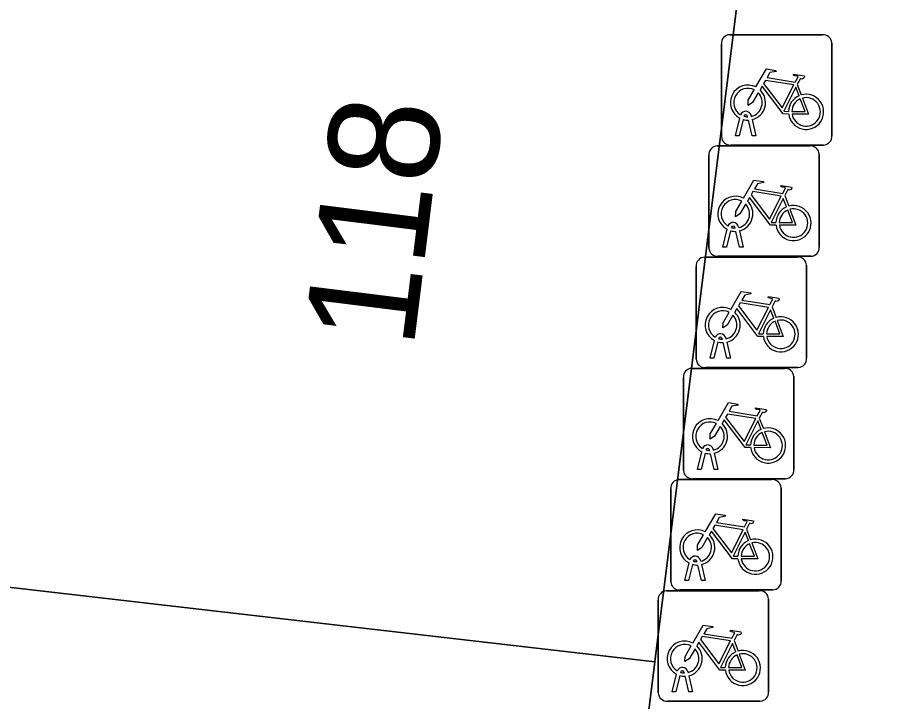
# Model space of a CAD drawing. Extents: x 161692 to 162379, y 380760 to 381678.
# Drawn here: x 162271.8 to 162279.69, y 381183.46 to 381189.66 of the extents above; entities that cross this region are included whole.
import ezdxf

# ---------------------------------------------------------------- set-up
doc = ezdxf.new("R2010")
doc.units = 0
for name, color, linetype in [('IMGEO_Erf', 7, 'Continuous'), ('IMGEO_Fietsenrek', 7, 'Continuous'), ('IMGEO_Pand', 7, 'Continuous'), ('IMGEO_Pand_nummerreeks', 7, 'Continuous')]:
    doc.layers.add(name, color=color, linetype=linetype)

msp = doc.modelspace()

# ---------------------------------------------------------------- linework, layer by layer
at = {"layer": 'IMGEO_Erf'}
msp.add_lwpolyline([(162275.499, 381131.748), (162280.246, 381172.46), (162284.2, 381207.225), (162280.363, 381207.797), (162280.342, 381207.533), (162279.747, 381202.048), (162279.115, 381196.191), (162278.433, 381190.711), (162277.575, 381183.821), (162276.917, 381178.53), (162276.243, 381173.117), (162276.221, 381172.929), (162275.569, 381167.247), (162275.513, 381166.763), (162275.96, 381166.2), (162275.811, 381164.901), (162275.211, 381164.424), (162274.885, 381161.578), (162274.61, 381159.173), (162275.079, 381158.582), (162274.925, 381157.236), (162274.328, 381156.762), (162274.194, 381155.588), (162273.477, 381149.329)], dxfattribs=at)
at = {"layer": 'IMGEO_Fietsenrek'}
for p, q in [((162278.2519, 381189.5005), (162279.0928, 381189.5005)), ((162279.0928, 381189.5005), (162278.2519, 381189.5005)), ((162278.1775, 381188.5759), (162278.1775, 381189.4168)), ((162278.1775, 381189.4168), (162278.1775, 381188.5759)), ((162279.1765, 381189.4261), (162279.1765, 381188.5852)), ((162279.1765, 381188.5852), (162279.1765, 381189.4261)), ((162278.8642, 381189.0502), (162278.9005, 381188.955)), ((162278.4456, 381188.7684), (162278.4474, 381188.7605)), ((162278.3045, 381188.5853), (162278.3428, 381188.7453)), ((162278.3732, 381188.7331), (162278.3379, 381188.5853)), ((162278.4149, 381188.7569), (162278.4139, 381188.7612)), ((162278.456, 381188.5853), (162278.4221, 381188.727)), ((162278.4544, 381188.7313), (162278.4894, 381188.5853)), ((162278.3379, 381188.5853), (162278.3045, 381188.5853)), ((162278.4894, 381188.5853), (162278.456, 381188.5853)), ((162278.1379, 381188.4935), (162278.9788, 381188.4935)), ((162278.9788, 381188.4935), (162278.1379, 381188.4935)), ((162279.1021, 381188.5015), (162278.2612, 381188.5015)), ((162278.2612, 381188.5015), (162279.1021, 381188.5015)), ((162278.0635, 381187.5689), (162278.0635, 381188.4098)), ((162278.0635, 381188.4098), (162278.0635, 381187.5689)), ((162279.0625, 381188.4191), (162279.0625, 381187.5782)), ((162279.0625, 381187.5782), (162279.0625, 381188.4191)), ((162278.7502, 381188.0432), (162278.7865, 381187.948)), ((162278.3009, 381187.7499), (162278.2999, 381187.7542)), ((162278.3316, 381187.7614), (162278.3334, 381187.7535)), ((162278.1905, 381187.5783), (162278.2288, 381187.7383)), ((162278.2592, 381187.7261), (162278.2239, 381187.5783)), ((162278.342, 381187.5783), (162278.3081, 381187.72)), ((162278.3404, 381187.7243), (162278.3754, 381187.5783)), ((162278.2239, 381187.5783), (162278.1905, 381187.5783)), ((162278.3754, 381187.5783), (162278.342, 381187.5783)), ((162278.0229, 381187.4865), (162278.8638, 381187.4865)), ((162278.8638, 381187.4865), (162278.0229, 381187.4865)), ((162278.9881, 381187.4945), (162278.1472, 381187.4945)), ((162278.1472, 381187.4945), (162278.9881, 381187.4945)), ((162277.9485, 381186.5619), (162277.9485, 381187.4028)), ((162277.9485, 381187.4028), (162277.9485, 381186.5619)), ((162278.9475, 381187.4121), (162278.9475, 381186.5712)), ((162278.9475, 381186.5712), (162278.9475, 381187.4121)), ((162278.6352, 381187.0362), (162278.6715, 381186.941)), ((162278.0755, 381186.5713), (162278.1138, 381186.7313)), ((162278.1442, 381186.7191), (162278.1089, 381186.5713)), ((162278.1859, 381186.7429), (162278.1849, 381186.7472)), ((162278.2166, 381186.7544), (162278.2184, 381186.7465)), ((162278.2254, 381186.7173), (162278.2604, 381186.5713)), ((162278.227, 381186.5713), (162278.1931, 381186.713)), ((162278.1089, 381186.5713), (162278.0755, 381186.5713)), ((162278.2604, 381186.5713), (162278.227, 381186.5713)), ((162278.8731, 381186.4875), (162278.0322, 381186.4875)), ((162278.0322, 381186.4875), (162278.8731, 381186.4875)), ((162277.9079, 381186.4795), (162278.7488, 381186.4795)), ((162278.7488, 381186.4795), (162277.9079, 381186.4795)), ((162278.8325, 381186.4051), (162278.8325, 381185.5642)), ((162278.8325, 381185.5642), (162278.8325, 381186.4051)), ((162277.8335, 381185.5549), (162277.8335, 381186.3958)), ((162277.8335, 381186.3958), (162277.8335, 381185.5549)), ((162278.5202, 381186.0292), (162278.5565, 381185.934)), ((162277.9605, 381185.5643), (162277.9988, 381185.7243)), ((162278.0292, 381185.7121), (162277.9939, 381185.5643)), ((162278.0709, 381185.7359), (162278.0699, 381185.7402)), ((162278.112, 381185.5643), (162278.0781, 381185.706)), ((162278.1016, 381185.7474), (162278.1034, 381185.7395)), ((162278.1104, 381185.7103), (162278.1454, 381185.5643)), ((162277.9939, 381185.5643), (162277.9605, 381185.5643)), ((162278.1454, 381185.5643), (162278.112, 381185.5643)), ((162277.7929, 381185.4725), (162278.6338, 381185.4725)), ((162278.6338, 381185.4725), (162277.7929, 381185.4725)), ((162278.7581, 381185.4805), (162277.9172, 381185.4805)), ((162277.9172, 381185.4805), (162278.7581, 381185.4805)), ((162277.7185, 381184.5479), (162277.7185, 381185.3888)), ((162277.7185, 381185.3888), (162277.7185, 381184.5479)), ((162278.7175, 381185.3981), (162278.7175, 381184.5572)), ((162278.7175, 381184.5572), (162278.7175, 381185.3981)), ((162278.4052, 381185.0222), (162278.4415, 381184.927)), ((162277.8455, 381184.5573), (162277.8838, 381184.7173)), ((162277.9142, 381184.7051), (162277.8789, 381184.5573)), ((162277.9559, 381184.7289), (162277.9549, 381184.7332)), ((162277.997, 381184.5573), (162277.9631, 381184.699)), ((162277.9866, 381184.7404), (162277.9884, 381184.7325)), ((162277.9954, 381184.7033), (162278.0304, 381184.5573)), ((162277.8789, 381184.5573), (162277.8455, 381184.5573)), ((162278.0304, 381184.5573), (162277.997, 381184.5573)), ((162277.6789, 381184.4655), (162278.5198, 381184.4655)), ((162278.5198, 381184.4655), (162277.6789, 381184.4655)), ((162278.6431, 381184.4735), (162277.8022, 381184.4735)), ((162277.8022, 381184.4735), (162278.6431, 381184.4735)), ((162277.6045, 381183.5409), (162277.6045, 381184.3818)), ((162277.6045, 381184.3818), (162277.6045, 381183.5409)), ((162278.6035, 381184.3911), (162278.6035, 381183.5502)), ((162278.6035, 381183.5502), (162278.6035, 381184.3911)), ((162278.2912, 381184.0152), (162278.3275, 381183.92)), ((162277.8419, 381183.7219), (162277.8409, 381183.7262)), ((162277.8726, 381183.7334), (162277.8744, 381183.7255)), ((162277.7315, 381183.5503), (162277.7698, 381183.7103)), ((162277.8002, 381183.6981), (162277.7649, 381183.5503)), ((162277.883, 381183.5503), (162277.8491, 381183.692)), ((162277.8814, 381183.6963), (162277.9164, 381183.5503)), ((162277.7649, 381183.5503), (162277.7315, 381183.5503)), ((162277.9164, 381183.5503), (162277.883, 381183.5503)), ((162278.5291, 381183.4665), (162277.6882, 381183.4665)), ((162277.6882, 381183.4665), (162278.5291, 381183.4665))]:
    msp.add_line(p, q, dxfattribs=at)
for points in [[(162278.4901, 381189.0272), (162278.5848, 381189.1907), (162278.671, 381189.1769), (162278.6727, 381189.1682), (162278.6166, 381189.1573), (162278.5904, 381189.112), (162278.8456, 381189.0712)], [(162278.8327, 381189.046), (162278.5759, 381189.087), (162278.5592, 381189.0582), (162278.7262, 381188.8379), (162278.8327, 381189.046)], [(162278.8456, 381189.0712), (162278.8706, 381189.12), (162278.8655, 381189.124), (162278.8423, 381189.1277), (162278.8296, 381189.1352), (162278.8286, 381189.1383), (162278.8308, 381189.1429), (162278.9256, 381189.1278), (162278.9279, 381189.1175), (162278.9185, 381189.1051), (162278.9061, 381189.0987), (162278.8916, 381189.1049), (162278.8642, 381189.0502)], [(162278.7858, 381188.7825), (162278.7361, 381188.7826), (162278.5454, 381189.0343), (162278.5264, 381189.0015)], [(162278.8807, 381188.948), (162278.8514, 381189.0248), (162278.742, 381188.8067), (162278.7847, 381188.8066)], [(162278.5108, 381188.9747), (162278.4592, 381188.8855), (162278.4193, 381188.8595), (162278.4205, 381188.907), (162278.475, 381189.0012)], [(162278.9112, 381188.9268), (162278.9662, 381188.7822), (162278.8161, 381188.7825)], [(162278.8147, 381188.8065), (162278.9346, 381188.8063), (162278.8914, 381188.9199)], [(162278.3761, 381188.0202), (162278.4708, 381188.1837), (162278.557, 381188.1699), (162278.5587, 381188.1612), (162278.5026, 381188.1503), (162278.4764, 381188.105), (162278.7316, 381188.0642)], [(162278.7187, 381188.039), (162278.4619, 381188.08), (162278.4452, 381188.0512), (162278.6122, 381187.8309), (162278.7187, 381188.039)], [(162278.7316, 381188.0642), (162278.7566, 381188.113), (162278.7515, 381188.117), (162278.7283, 381188.1207), (162278.7156, 381188.1282), (162278.7146, 381188.1313), (162278.7168, 381188.1359), (162278.8116, 381188.1208), (162278.8139, 381188.1105), (162278.8045, 381188.0981), (162278.7921, 381188.0917), (162278.7776, 381188.0979), (162278.7502, 381188.0432)], [(162278.3968, 381187.9677), (162278.3452, 381187.8785), (162278.3053, 381187.8525), (162278.3065, 381187.9), (162278.361, 381187.9942)], [(162278.6718, 381187.7755), (162278.6221, 381187.7756), (162278.4314, 381188.0273), (162278.4124, 381187.9945)], [(162278.7667, 381187.941), (162278.7374, 381188.0178), (162278.628, 381187.7997), (162278.6707, 381187.7996)], [(162278.7007, 381187.7995), (162278.8206, 381187.7993), (162278.7774, 381187.9129)], [(162278.7972, 381187.9198), (162278.8522, 381187.7752), (162278.7021, 381187.7755)], [(162278.2611, 381187.0132), (162278.3558, 381187.1767), (162278.442, 381187.1629), (162278.4437, 381187.1542), (162278.3876, 381187.1433), (162278.3614, 381187.098), (162278.6166, 381187.0572)], [(162278.6166, 381187.0572), (162278.6416, 381187.106), (162278.6365, 381187.11), (162278.6133, 381187.1137), (162278.6006, 381187.1212), (162278.5996, 381187.1243), (162278.6018, 381187.1289), (162278.6966, 381187.1138), (162278.6989, 381187.1035), (162278.6895, 381187.0911), (162278.6771, 381187.0847), (162278.6626, 381187.0909), (162278.6352, 381187.0362)], [(162278.6037, 381187.032), (162278.3469, 381187.073), (162278.3302, 381187.0442), (162278.4972, 381186.8239), (162278.6037, 381187.032)], [(162278.2818, 381186.9607), (162278.2302, 381186.8715), (162278.1903, 381186.8455), (162278.1915, 381186.893), (162278.246, 381186.9872)], [(162278.5568, 381186.7685), (162278.5071, 381186.7686), (162278.3164, 381187.0203), (162278.2974, 381186.9875)], [(162278.6517, 381186.934), (162278.6224, 381187.0108), (162278.513, 381186.7927), (162278.5557, 381186.7926)], [(162278.5857, 381186.7925), (162278.7056, 381186.7923), (162278.6624, 381186.9059)], [(162278.6822, 381186.9128), (162278.7372, 381186.7682), (162278.5871, 381186.7685)], [(162278.1461, 381186.0062), (162278.2408, 381186.1697), (162278.327, 381186.1559), (162278.3287, 381186.1472), (162278.2726, 381186.1363), (162278.2464, 381186.091), (162278.5016, 381186.0502)], [(162278.5016, 381186.0502), (162278.5266, 381186.099), (162278.5215, 381186.103), (162278.4983, 381186.1067), (162278.4856, 381186.1142), (162278.4846, 381186.1173), (162278.4868, 381186.1219), (162278.5816, 381186.1068), (162278.5839, 381186.0965), (162278.5745, 381186.0841), (162278.5621, 381186.0777), (162278.5476, 381186.0839), (162278.5202, 381186.0292)], [(162278.4418, 381185.7615), (162278.3921, 381185.7616), (162278.2014, 381186.0133), (162278.1824, 381185.9805)], [(162278.4887, 381186.025), (162278.2319, 381186.066), (162278.2152, 381186.0372), (162278.3822, 381185.8169), (162278.4887, 381186.025)], [(162278.1668, 381185.9537), (162278.1152, 381185.8645), (162278.0753, 381185.8385), (162278.0765, 381185.886), (162278.131, 381185.9802)], [(162278.5367, 381185.927), (162278.5074, 381186.0038), (162278.398, 381185.7857), (162278.4407, 381185.7856)], [(162278.4707, 381185.7855), (162278.5906, 381185.7853), (162278.5474, 381185.8989)], [(162278.5672, 381185.9058), (162278.6222, 381185.7612), (162278.4721, 381185.7615)], [(162278.0311, 381184.9992), (162278.1258, 381185.1627), (162278.212, 381185.1489), (162278.2137, 381185.1402), (162278.1576, 381185.1293), (162278.1314, 381185.084), (162278.3866, 381185.0432)], [(162278.3866, 381185.0432), (162278.4116, 381185.092), (162278.4065, 381185.096), (162278.3833, 381185.0997), (162278.3706, 381185.1072), (162278.3696, 381185.1103), (162278.3718, 381185.1149), (162278.4666, 381185.0998), (162278.4689, 381185.0895), (162278.4595, 381185.0771), (162278.4471, 381185.0707), (162278.4326, 381185.0769), (162278.4052, 381185.0222)], [(162278.3268, 381184.7545), (162278.2771, 381184.7546), (162278.0864, 381185.0063), (162278.0674, 381184.9735)], [(162278.3737, 381185.018), (162278.1169, 381185.059), (162278.1002, 381185.0302), (162278.2672, 381184.8099), (162278.3737, 381185.018)], [(162278.4217, 381184.92), (162278.3924, 381184.9968), (162278.283, 381184.7787), (162278.3257, 381184.7786)], [(162278.0518, 381184.9467), (162278.0002, 381184.8575), (162277.9603, 381184.8315), (162277.9615, 381184.879), (162278.016, 381184.9732)], [(162278.3557, 381184.7785), (162278.4756, 381184.7783), (162278.4324, 381184.8919)], [(162278.4522, 381184.8988), (162278.5072, 381184.7542), (162278.3571, 381184.7545)], [(162277.9171, 381183.9922), (162278.0118, 381184.1557), (162278.098, 381184.1419), (162278.0997, 381184.1332), (162278.0436, 381184.1223), (162278.0174, 381184.077), (162278.2726, 381184.0362)], [(162278.2597, 381184.011), (162278.0029, 381184.052), (162277.9862, 381184.0232), (162278.1532, 381183.8029), (162278.2597, 381184.011)], [(162278.2726, 381184.0362), (162278.2976, 381184.085), (162278.2925, 381184.089), (162278.2693, 381184.0927), (162278.2566, 381184.1002), (162278.2556, 381184.1033), (162278.2578, 381184.1079), (162278.3526, 381184.0928), (162278.3549, 381184.0825), (162278.3455, 381184.0701), (162278.3331, 381184.0637), (162278.3186, 381184.0699), (162278.2912, 381184.0152)], [(162277.9378, 381183.9397), (162277.8862, 381183.8505), (162277.8463, 381183.8245), (162277.8475, 381183.872), (162277.902, 381183.9662)], [(162278.2128, 381183.7475), (162278.1631, 381183.7476), (162277.9724, 381183.9993), (162277.9534, 381183.9665)], [(162278.3077, 381183.913), (162278.2784, 381183.9898), (162278.169, 381183.7717), (162278.2117, 381183.7716)], [(162278.2417, 381183.7715), (162278.3616, 381183.7713), (162278.3184, 381183.8849)], [(162278.3382, 381183.8918), (162278.3932, 381183.7472), (162278.2431, 381183.7475)]]:
    msp.add_lwpolyline(points, dxfattribs=at)
for centre, radius, start, end in [((162278.2552, 381189.4226), 0.0779, 92.4484, 184.28452), ((162278.2552, 381189.4226), 0.0779, 92.4484, 184.28452), ((162279.0986, 381189.4228), 0.0779, 2.4484, 94.28452), ((162279.0986, 381189.4228), 0.0779, 2.4484, 94.28452), ((162278.4171, 381188.8859), 0.159, 62.67661, 242.13685), ((162278.4171, 381188.8859), 0.129, 63.31916, 238.90302), ((162278.4171, 381188.8859), 0.129, 283.60429, 43.43025), ((162278.4171, 381188.8859), 0.159, 283.5766, 46.60424), ((162278.9437, 381188.8019), 0.159, 113.3408, 178.32165), ((162278.9437, 381188.8019), 0.159, 187.0065, 105.77075), ((162278.9437, 381188.8019), 0.129, 188.67146, 104.58832), ((162278.9437, 381188.8019), 0.129, 113.92302, 177.95563), ((162278.3969, 381188.7573), 0.0499, 12.8025, 158.69338), ((162278.3969, 381188.7573), 0.0174, 12.8025, 163.45023), ((162278.4171, 381188.8859), 0.159, 253.99666, 271.78671), ((162278.4171, 381188.8859), 0.129, 253.41502, 269.02044), ((162278.2554, 381188.5792), 0.0779, 182.4484, 274.28452), ((162278.2554, 381188.5792), 0.0779, 182.4484, 274.28452), ((162279.0988, 381188.5794), 0.0779, 272.4484, 4.28452), ((162279.0988, 381188.5794), 0.0779, 272.4484, 4.28452), ((162278.1412, 381188.4156), 0.0779, 92.4484, 184.28452), ((162278.1412, 381188.4156), 0.0779, 92.4484, 184.28452), ((162278.9846, 381188.4158), 0.0779, 2.4484, 94.28452), ((162278.9846, 381188.4158), 0.0779, 2.4484, 94.28452), ((162278.3031, 381187.8789), 0.159, 62.67661, 242.13685), ((162278.3031, 381187.8789), 0.129, 63.31916, 238.90302), ((162278.3031, 381187.8789), 0.159, 283.5766, 46.60424), ((162278.3031, 381187.8789), 0.129, 283.60429, 43.43025), ((162278.8297, 381187.7949), 0.159, 113.3408, 178.32165), ((162278.8297, 381187.7949), 0.159, 187.0065, 105.77075), ((162278.8297, 381187.7949), 0.129, 113.92302, 177.95563), ((162278.8297, 381187.7949), 0.129, 188.67146, 104.58832), ((162278.2829, 381187.7503), 0.0499, 12.8025, 158.69338), ((162278.2829, 381187.7503), 0.0174, 12.8025, 163.45023), ((162278.3031, 381187.8789), 0.129, 253.41502, 269.02044), ((162278.3031, 381187.8789), 0.159, 253.99666, 271.78671), ((162278.1414, 381187.5722), 0.0779, 182.4484, 274.28452), ((162278.1414, 381187.5722), 0.0779, 182.4484, 274.28452), ((162278.9848, 381187.5724), 0.0779, 272.4484, 4.28452), ((162278.9848, 381187.5724), 0.0779, 272.4484, 4.28452), ((162278.0262, 381187.4086), 0.0779, 92.4484, 184.28452), ((162278.0262, 381187.4086), 0.0779, 92.4484, 184.28452), ((162278.8696, 381187.4088), 0.0779, 2.4484, 94.28452), ((162278.8696, 381187.4088), 0.0779, 2.4484, 94.28452), ((162278.1881, 381186.8719), 0.159, 62.67661, 242.13685), ((162278.1881, 381186.8719), 0.129, 63.31916, 238.90302), ((162278.1881, 381186.8719), 0.129, 283.60429, 43.43025), ((162278.1881, 381186.8719), 0.159, 283.5766, 46.60424), ((162278.7147, 381186.7879), 0.159, 113.3408, 178.32165), ((162278.7147, 381186.7879), 0.159, 187.0065, 105.77075), ((162278.7147, 381186.7879), 0.129, 113.92302, 177.95563), ((162278.7147, 381186.7879), 0.129, 188.67146, 104.58832), ((162278.1679, 381186.7433), 0.0499, 12.8025, 158.69338), ((162278.1881, 381186.8719), 0.159, 253.99666, 271.78671), ((162278.1679, 381186.7433), 0.0174, 12.8025, 163.45023), ((162278.1881, 381186.8719), 0.129, 253.41502, 269.02044), ((162278.0264, 381186.5652), 0.0779, 182.4484, 274.28452), ((162278.0264, 381186.5652), 0.0779, 182.4484, 274.28452), ((162278.8698, 381186.5654), 0.0779, 272.4484, 4.28452), ((162278.8698, 381186.5654), 0.0779, 272.4484, 4.28452), ((162277.9112, 381186.4016), 0.0779, 92.4484, 184.28452), ((162277.9112, 381186.4016), 0.0779, 92.4484, 184.28452), ((162278.7546, 381186.4018), 0.0779, 2.4484, 94.28452), ((162278.7546, 381186.4018), 0.0779, 2.4484, 94.28452), ((162278.0731, 381185.8649), 0.159, 62.67661, 242.13685), ((162278.0731, 381185.8649), 0.129, 63.31916, 238.90302), ((162278.0731, 381185.8649), 0.129, 283.60429, 43.43025), ((162278.0731, 381185.8649), 0.159, 283.5766, 46.60424), ((162278.5997, 381185.7809), 0.159, 187.0065, 105.77075), ((162278.5997, 381185.7809), 0.159, 113.3408, 178.32165), ((162278.5997, 381185.7809), 0.129, 113.92302, 177.95563), ((162278.5997, 381185.7809), 0.129, 188.67146, 104.58832), ((162278.0529, 381185.7363), 0.0499, 12.8025, 158.69338), ((162278.0731, 381185.8649), 0.159, 253.99666, 271.78671), ((162278.0529, 381185.7363), 0.0174, 12.8025, 163.45023), ((162278.0731, 381185.8649), 0.129, 253.41502, 269.02044), ((162277.9114, 381185.5582), 0.0779, 182.4484, 274.28452), ((162277.9114, 381185.5582), 0.0779, 182.4484, 274.28452), ((162278.7548, 381185.5584), 0.0779, 272.4484, 4.28452), ((162278.7548, 381185.5584), 0.0779, 272.4484, 4.28452), ((162277.7962, 381185.3946), 0.0779, 92.4484, 184.28452), ((162277.7962, 381185.3946), 0.0779, 92.4484, 184.28452), ((162278.6396, 381185.3948), 0.0779, 2.4484, 94.28452), ((162278.6396, 381185.3948), 0.0779, 2.4484, 94.28452), ((162277.9581, 381184.8579), 0.159, 62.67661, 242.13685), ((162277.9581, 381184.8579), 0.129, 63.31916, 238.90302), ((162277.9581, 381184.8579), 0.129, 283.60429, 43.43025), ((162277.9581, 381184.8579), 0.159, 283.5766, 46.60424), ((162278.4847, 381184.7739), 0.159, 113.3408, 178.32165), ((162278.4847, 381184.7739), 0.159, 187.0065, 105.77075), ((162278.4847, 381184.7739), 0.129, 188.67146, 104.58832), ((162278.4847, 381184.7739), 0.129, 113.92302, 177.95563), ((162277.9379, 381184.7293), 0.0499, 12.8025, 158.69338), ((162277.9379, 381184.7293), 0.0174, 12.8025, 163.45023), ((162277.9581, 381184.8579), 0.159, 253.99666, 271.78671), ((162277.9581, 381184.8579), 0.129, 253.41502, 269.02044), ((162277.7964, 381184.5512), 0.0779, 182.4484, 274.28452), ((162277.7964, 381184.5512), 0.0779, 182.4484, 274.28452), ((162278.6398, 381184.5514), 0.0779, 272.4484, 4.28452), ((162278.6398, 381184.5514), 0.0779, 272.4484, 4.28452), ((162277.6822, 381184.3876), 0.0779, 92.4484, 184.28452), ((162277.6822, 381184.3876), 0.0779, 92.4484, 184.28452), ((162278.5256, 381184.3878), 0.0779, 2.4484, 94.28452), ((162278.5256, 381184.3878), 0.0779, 2.4484, 94.28452), ((162277.8441, 381183.8509), 0.159, 62.67661, 242.13685), ((162277.8441, 381183.8509), 0.129, 63.31916, 238.90302), ((162277.8441, 381183.8509), 0.159, 283.5766, 46.60424), ((162277.8441, 381183.8509), 0.129, 283.60429, 43.43025), ((162278.3707, 381183.7669), 0.159, 113.3408, 178.32165), ((162278.3707, 381183.7669), 0.159, 187.0065, 105.77075), ((162278.3707, 381183.7669), 0.129, 113.92302, 177.95563), ((162278.3707, 381183.7669), 0.129, 188.67146, 104.58832), ((162277.8239, 381183.7223), 0.0499, 12.8025, 158.69338), ((162277.8239, 381183.7223), 0.0174, 12.8025, 163.45023), ((162277.8441, 381183.8509), 0.129, 253.41502, 269.02044), ((162277.8441, 381183.8509), 0.159, 253.99666, 271.78671), ((162277.6824, 381183.5442), 0.0779, 182.4484, 274.28452), ((162277.6824, 381183.5442), 0.0779, 182.4484, 274.28452), ((162278.5258, 381183.5444), 0.0779, 272.4484, 4.28452), ((162278.5258, 381183.5444), 0.0779, 272.4484, 4.28452)]:
    msp.add_arc(centre, radius, start, end, dxfattribs=at)
at = {"layer": 'IMGEO_Pand'}
for points in [[(162256.983, 381186.201), (162277.575, 381183.821), (162278.433, 381190.711), (162257.798, 381193.095)], [(162251.152, 381181.506), (162276.917, 381178.53), (162277.575, 381183.821), (162256.983, 381186.201), (162251.803, 381186.8)]]:
    msp.add_lwpolyline(points, close=True, dxfattribs=at)

# ---------------------------------------------------------------- texts
at = {"layer": 'IMGEO_Pand_nummerreeks'}
msp.add_text('118', height=1, rotation=82.91168, dxfattribs=at).set_placement((162275.3879, 381186.6474))

doc.saveas('drawing.dxf')
